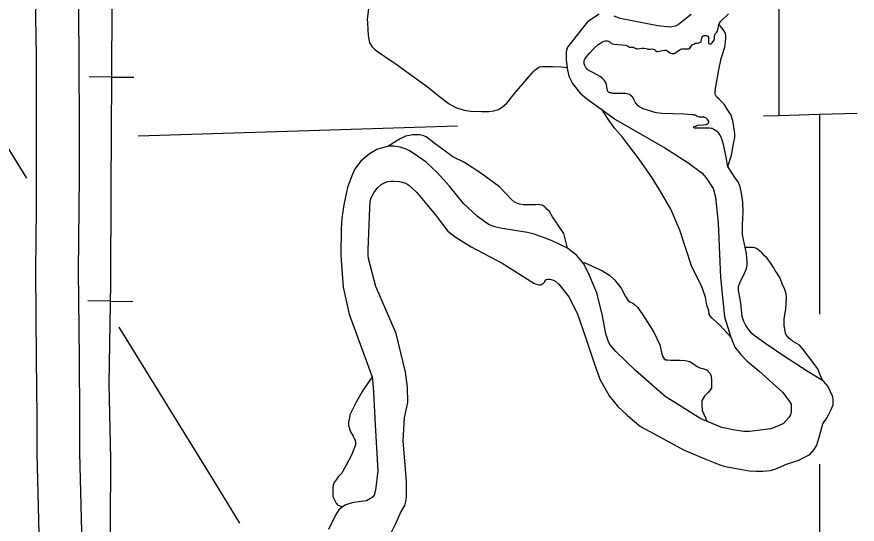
# Model space of a CAD drawing. Extents: x 1084508 to 1142749, y 1057638 to 1093403.
# Drawn here: x 1139821 to 1141374, y 1067368 to 1068306 of the extents above; entities that cross this region are included whole.
import ezdxf

# ---------------------------------------------------------------- set-up
doc = ezdxf.new("R2010")
doc.units = 0
for name, color, linetype in [('Level 10', 7, 'Continuous'), ('Level 4', 7, 'Continuous'), ('Level 40', 7, 'Continuous'), ('Level 47', 7, 'Continuous'), ('Level 5', 7, 'Continuous'), ('Level 9', 7, 'Continuous')]:
    doc.layers.add(name, color=color, linetype=linetype)

msp = doc.modelspace()

# ---------------------------------------------------------------- linework, layer by layer
at = {"layer": 'Level 10'}
for points in [[(1139863.4, 1067327.2), (1139858.9, 1067499.2), (1139858.9, 1067566), (1139858.1, 1067674), (1139856.4, 1067836.7), (1139857.6, 1067952.6), (1139858, 1068013), (1139858, 1068093.4), (1139857.6, 1068233.4), (1139856.8, 1068305.8), (1139857.6, 1068365.4), (1139857.2, 1068439.9), (1139857.6, 1068501.2), (1139857.2, 1068580.3), (1139856.8, 1068663.9), (1139857.2, 1068714.5), (1139856.4, 1068803.5), (1139856.4, 1068862.4)], [(1139934.9, 1068863.3), (1139934.9, 1068803.8), (1139935.7, 1068714.5), (1139935.3, 1068663.8), (1139935.7, 1068580.7), (1139936.1, 1068501.2), (1139935.7, 1068439.8), (1139936.1, 1068365.1), (1139935.3, 1068305.7), (1139936.1, 1068234), (1139936.5, 1068093.5), (1139936.5, 1068012.7), (1139936.1, 1067951.9), (1139934.9, 1067836.7), (1139936.5, 1067674.7), (1139937.3, 1067566.3), (1139937.3, 1067500.2), (1139941.8, 1067330.4)]]:
    msp.add_lwpolyline(points, dxfattribs=at)
at = {"layer": 'Level 4'}
for points in [[(1141201.1, 1068123), (1141229, 1068123.9), (1141304.5, 1068125.9), (1141373.9, 1068127.7)], [(1140045.5, 1068085.8), (1140635.3, 1068104.8)]]:
    msp.add_lwpolyline(points, dxfattribs=at)
at = {"layer": 'Level 40'}
for p, q in [((1139996.4, 1068194.7), (1139955, 1068195)), ((1139996.4, 1068194.7), (1140037.8, 1068194.4)), ((1139994.1, 1067780.4), (1139952.7, 1067781.1)), ((1139994.1, 1067780.4), (1140035.6, 1067779.8))]:
    msp.add_line(p, q, dxfattribs=at)
for points in [[(1140008.6, 1070372.9), (1140007.6, 1070141.4), (1140006.6, 1069919.9), (1140004.1, 1069536.6), (1140001.6, 1069216.5), (1140001.6, 1068947.1), (1139998.2, 1068609.1), (1139997.2, 1068327.3), (1139996.4, 1068196.4), (1139994.9, 1067986.3), (1139994.7, 1067813.5), (1139991.7, 1067627.8), (1139994.7, 1067489.4), (1139994.2, 1067365), (1139995.4, 1067315.5), (1139999.9, 1067252.7), (1140001.6, 1067236.5), (1140004.4, 1067217.6), (1140008.4, 1067194.7), (1140018.6, 1067129.1), (1140067, 1066904.5), (1140104.4, 1066718.1), (1140123.7, 1066623.3), (1140139.9, 1066542.2)], [(1140008.6, 1070372.9), (1140007.6, 1070141.4), (1140006.6, 1069919.9), (1140004.1, 1069536.6), (1140001.6, 1069216.5), (1140001.6, 1068947.1), (1139998.2, 1068609.1), (1139997.2, 1068327.3), (1139996.4, 1068196.4), (1139994.9, 1067986.3), (1139994.7, 1067813.5), (1139991.7, 1067627.8), (1139994.7, 1067489.4), (1139994.2, 1067365)]]:
    msp.add_lwpolyline(points, dxfattribs=at)
at = {"layer": 'Level 47'}
for points in [[(1140471.1, 1068320.5), (1140469, 1068301.7), (1140469.4, 1068295.1), (1140469.8, 1068282.5), (1140470.3, 1068271.7), (1140473.2, 1068257.9), (1140477.8, 1068250.4), (1140483.6, 1068245), (1140501.1, 1068232.5), (1140524.4, 1068217.1), (1140546.9, 1068200.8), (1140579.8, 1068177.5), (1140599.8, 1068160.4), (1140620.2, 1068145), (1140632.3, 1068138.7), (1140647.7, 1068133.3), (1140659.8, 1068131.6), (1140680.6, 1068131.2), (1140693.5, 1068131.2), (1140702.7, 1068132.5), (1140711, 1068135), (1140718.9, 1068139.5), (1140726.4, 1068146.2), (1140741, 1068164.1), (1140763.9, 1068190.8), (1140775.6, 1068204.2), (1140779.3, 1068208.3), (1140783.1, 1068211.3), (1140787.2, 1068213.3), (1140791.8, 1068214.2), (1140799.7, 1068214.2), (1140811, 1068214.2), (1140826.4, 1068213.3), (1140839.3, 1068212.1)], [(1141135.1, 1068029.2), (1141141.7, 1068050.6), (1141142.7, 1068056.3), (1141145, 1068068.1), (1141147.7, 1068082.8), (1141147.7, 1068090.5), (1141146.7, 1068098.9), (1141144.4, 1068114), (1141140.7, 1068125.4), (1141137.7, 1068129.8), (1141133.6, 1068135.5), (1141129.6, 1068142.9), (1141123.2, 1068149.6), (1141119.2, 1068153.6), (1141114.2, 1068158.3), (1141111.5, 1068163), (1141111.5, 1068168), (1141112.5, 1068177.1), (1141118.2, 1068208.3), (1141122.6, 1068228.7), (1141129.6, 1068249.9), (1141130.9, 1068259.9), (1141131.3, 1068266.3), (1141131.3, 1068271), (1141130.9, 1068274.7), (1141129.6, 1068277.7), (1141126.6, 1068282.4), (1141117.9, 1068292.8)], [(1141140.2, 1067713.8), (1141120.1, 1067736.2), (1141106, 1067749.1), (1141102.5, 1067753.2), (1141100.7, 1067756.1), (1141099.6, 1067762.5), (1141096.1, 1067773.1), (1141093.7, 1067787.8), (1141086.1, 1067808.9), (1141068.5, 1067844), (1141046.3, 1067912), (1141029.9, 1067950.7), (1141008.2, 1067987.7), (1140994.2, 1068010.5), (1140971.3, 1068042.8), (1140951.4, 1068068.5), (1140940.3, 1068083.8), (1140926.2, 1068099.6), (1140913.7, 1068116.8), (1140901.6, 1068135.9)], [(1140838.6, 1067878.5), (1140831.9, 1067905.4), (1140820.5, 1067923.1), (1140811.3, 1067936.6), (1140805.3, 1067946), (1140800.8, 1067950.8), (1140797.3, 1067954.3), (1140791.9, 1067957.7), (1140787.6, 1067958.8), (1140785.4, 1067959.1), (1140779.6, 1067958.8), (1140774.8, 1067958.3), (1140768.2, 1067958.3), (1140758, 1067958.3), (1140750, 1067960), (1140740.8, 1067963.7), (1140735.4, 1067968.3), (1140713.4, 1067992), (1140678.6, 1068017.1), (1140648.6, 1068036.6), (1140626.9, 1068047.4), (1140592.1, 1068073.4), (1140577.8, 1068084), (1140571.5, 1068086.9), (1140566.1, 1068087.7), (1140558.1, 1068087.7), (1140552.7, 1068088), (1140546.7, 1068086.6), (1140539.6, 1068085.7), (1140528.7, 1068079.7), (1140506.7, 1068066.3)], [(1141309.9, 1067634.3), (1141306.1, 1067642.4), (1141301, 1067655.7), (1141283.8, 1067678.6), (1141274.1, 1067691.3), (1141267.3, 1067699.5), (1141254.2, 1067706.8), (1141248.4, 1067711.7), (1141246.4, 1067714.1), (1141243, 1067718.5), (1141241.6, 1067721.4), (1141240.1, 1067728.2), (1141238.7, 1067736.4), (1141238.7, 1067741.8), (1141239.2, 1067747.6), (1141242.1, 1067766.1), (1141243.5, 1067786.5), (1141242.6, 1067794.3), (1141240.1, 1067802), (1141235.3, 1067812.7), (1141231.4, 1067822.9), (1141227, 1067831.2), (1141222.2, 1067837.5), (1141219.7, 1067841.9), (1141212.5, 1067853.5), (1141207.1, 1067860.8), (1141202.3, 1067865.2), (1141197.9, 1067870), (1141193, 1067874.4), (1141188.2, 1067877.8), (1141184.8, 1067879.3), (1141182.4, 1067879.8), (1141177, 1067879.8), (1141166.8, 1067879.8)], [(1140868.3, 1067852.4), (1140903.5, 1067836.6), (1140916.1, 1067828.3), (1140925.4, 1067819.7), (1140937.6, 1067804.6), (1140945.9, 1067789.1), (1140950.2, 1067782.3), (1140954.1, 1067779.4), (1140959.5, 1067776.9), (1140962.8, 1067774.4), (1140967.8, 1067769.3), (1140978.2, 1067755.3), (1140998, 1067723.3), (1141009.1, 1067699.6), (1141013.4, 1067680.1), (1141017.4, 1067673.7), (1141020.2, 1067671.9), (1141023.8, 1067671.9), (1141029.2, 1067671.5), (1141034.3, 1067671.5), (1141040.7, 1067671.5), (1141046.8, 1067671.5), (1141056.2, 1067671.2), (1141064.8, 1067669), (1141071.3, 1067664.7), (1141078.1, 1067660), (1141083.5, 1067657.1), (1141088.5, 1067656.4), (1141096.1, 1067653.5), (1141102.5, 1067647.1), (1141104.3, 1067642), (1141105, 1067634.1), (1141105, 1067619.7), (1141098.6, 1067611.8), (1141091.7, 1067605.3), (1141086.7, 1067597.1), (1141086.7, 1067593.1), (1141086.7, 1067588.8), (1141087.4, 1067578.7), (1141096.8, 1067558.2)], [(1140477.7, 1067640.6), (1140460.4, 1067615.4), (1140448.5, 1067594), (1140436.6, 1067570.6), (1140435.8, 1067564.9), (1140434.1, 1067557.1), (1140434.1, 1067550.9), (1140437.8, 1067539.4), (1140442.8, 1067531.2), (1140446.4, 1067523.4), (1140447.3, 1067518.5), (1140447.3, 1067514.8), (1140439.9, 1067496.3), (1140429.2, 1067476.2), (1140421, 1067462.2), (1140415.3, 1067455.7), (1140411.6, 1067450.7), (1140407.5, 1067445.4), (1140405.8, 1067441.3), (1140405, 1067437.6), (1140405, 1067431.4), (1140405.4, 1067419.5), (1140407.5, 1067414.6), (1140410.8, 1067408.5), (1140411.3, 1067407.3), (1140412, 1067406.6), (1140413.3, 1067405.1), (1140414.1, 1067404.4), (1140414.9, 1067403.9), (1140423, 1067400.6)]]:
    msp.add_lwpolyline(points, dxfattribs=at)
at = {"layer": 'Level 5'}
for points in [[(1141230.3, 1069218.5), (1141229, 1068123.9)], [(1141304.5, 1068125.9), (1141304.5, 1067756.5)], [(1139798.8, 1068073.7), (1139839.6, 1068007.7)], [(1140009.9, 1067732.3), (1140188.6, 1067443.3), (1140232.9, 1067370.6)], [(1141304.5, 1067479.1), (1141304.5, 1067053.6)]]:
    msp.add_lwpolyline(points, dxfattribs=at)
at = {"layer": 'Level 9'}
for points in [[(1140897.5, 1068310.8), (1140875.8, 1068296.6), (1140839, 1068249.8), (1140836.5, 1068241.8), (1140836.1, 1068237.2), (1140836.5, 1068225.9), (1140838.6, 1068208), (1140841.1, 1068196.3), (1140847.8, 1068182.5), (1140862, 1068164.9), (1140874.1, 1068155.3), (1140927.5, 1068116.4), (1141018.6, 1068063.7), (1141060.8, 1068037), (1141087.5, 1068016.9), (1141095, 1068008.5), (1141107.6, 1067988.9), (1141112.2, 1067972.6), (1141117.2, 1067924.5), (1141121.4, 1067824.2), (1141128.5, 1067751.8), (1141140.2, 1067713.8), (1141148.1, 1067695.8), (1141158.5, 1067682.4), (1141170.6, 1067669.5), (1141192.4, 1067651.9)], [(1141067.1, 1068310.4), (1141044.1, 1068291.6), (1141038.2, 1068288.7), (1141028.2, 1068286.6), (1141005.7, 1068289.1), (1140935.9, 1068302.9), (1140925, 1068307.1)], [(1141087.3, 1068268.5), (1141087.6, 1068269.7), (1141088.7, 1068270.4), (1141089.9, 1068271), (1141090.8, 1068271.5), (1141091.9, 1068271.5), (1141093.6, 1068271.5), (1141095.1, 1068271.3), (1141096.7, 1068270.8), (1141097.8, 1068270), (1141099, 1068268.5), (1141099.1, 1068266.5), (1141099, 1068257.9), (1141099.9, 1068256.8), (1141100.6, 1068256.3), (1141102.1, 1068255.9), (1141103.4, 1068255.9), (1141104.7, 1068256.5), (1141105.8, 1068257.6), (1141107.1, 1068260), (1141109.5, 1068262.8), (1141110.1, 1068265.6), (1141110.1, 1068270.4), (1141110.7, 1068272.1), (1141111.6, 1068274.3), (1141114.9, 1068277.3), (1141115.9, 1068279.3), (1141119.2, 1068293.1), (1141122.2, 1068297.7), (1141135.9, 1068311.7)], [(1140924.9, 1068255.5), (1140939.2, 1068254.2), (1140946.6, 1068253.7), (1140949.2, 1068252.5), (1140951.3, 1068251.1), (1140953.5, 1068250.1), (1140957.4, 1068250.1), (1140959.8, 1068249.9), (1140962.6, 1068248.6), (1140967.1, 1068246.8), (1140968.9, 1068246.6), (1140972.3, 1068247.3), (1140976, 1068248.3), (1140979.9, 1068248.1), (1140984.3, 1068247.3), (1140987.1, 1068246.4), (1140991.2, 1068246.4), (1140995.1, 1068246.6), (1140997.2, 1068246), (1140999.2, 1068245.3), (1141001.1, 1068244), (1141003.5, 1068242.1), (1141005.1, 1068242.1), (1141008.9, 1068242.3), (1141013.7, 1068243.8), (1141018, 1068244.4), (1141020.9, 1068244.4), (1141022.4, 1068243.8), (1141023.7, 1068242.7), (1141026.3, 1068240.5), (1141029.1, 1068238.6), (1141031.7, 1068238.2), (1141035.8, 1068238.4), (1141038.8, 1068240.1), (1141043.2, 1068242.9), (1141047.5, 1068246), (1141049.9, 1068246.8), (1141052.7, 1068247), (1141057.3, 1068246.8), (1141063.1, 1068247), (1141065, 1068247.9), (1141065.9, 1068249.9), (1141069.2, 1068253.9), (1141072.2, 1068255.7), (1141075, 1068257), (1141078, 1068257.4), (1141081.3, 1068257.6), (1141083.4, 1068258.3), (1141085.4, 1068260), (1141085.6, 1068261.7), (1141086.7, 1068266.3), (1141087.3, 1068268.5)], [(1140970, 1068141), (1140965.4, 1068145.6), (1140963.5, 1068148), (1140961.1, 1068152.9), (1140959.3, 1068157.2), (1140957.8, 1068159), (1140956.5, 1068160.3), (1140955, 1068161.4), (1140953.7, 1068162.2), (1140951.5, 1068163.3), (1140945.9, 1068164.4), (1140922.3, 1068164.4), (1140919.1, 1068165.2), (1140916.9, 1068165.7), (1140914.7, 1068166.8), (1140913.4, 1068168.1), (1140912.4, 1068169.6), (1140912.4, 1068171.5), (1140911.7, 1068174.3), (1140911.3, 1068176.3), (1140911, 1068181), (1140908.9, 1068185.1), (1140906.9, 1068188), (1140903.5, 1068191.7), (1140898.9, 1068195.5), (1140886.6, 1068202.2), (1140877.1, 1068207.4), (1140874.4, 1068209.8), (1140872.5, 1068212.2), (1140870.5, 1068216.1), (1140869.7, 1068218.9), (1140869.3, 1068221.7), (1140869.5, 1068225), (1140870.5, 1068227.8), (1140873.2, 1068231.4), (1140880.3, 1068239.7), (1140887.4, 1068247.7), (1140895.2, 1068254.6), (1140901.3, 1068258.7), (1140903.5, 1068260), (1140905.6, 1068260.9), (1140908.2, 1068261.5), (1140911, 1068261.5), (1140912.8, 1068261.5), (1140914.9, 1068260.7), (1140916.7, 1068260), (1140918.6, 1068257.9), (1140919.9, 1068256.5), (1140921.2, 1068256.1), (1140924.9, 1068255.5)], [(1141132, 1068046.9), (1141130.2, 1068055.9), (1141126.8, 1068070.1), (1141123.1, 1068082.5), (1141120.3, 1068087.8), (1141118.1, 1068090.9), (1141114.4, 1068094), (1141110.1, 1068097.1), (1141107.6, 1068098.3), (1141106, 1068099.3), (1141103.9, 1068099.6), (1141100.8, 1068100.2), (1141097.1, 1068100.2), (1141094, 1068100.2), (1141090.3, 1068100.2), (1141086.5, 1068100.2), (1141081.9, 1068100.2), (1141076.9, 1068100.2), (1141074.2, 1068100.2), (1141072, 1068100.8), (1141072, 1068101.4), (1141072.3, 1068102.7), (1141072.9, 1068103.3), (1141076, 1068103.9), (1141079.7, 1068105.5), (1141089, 1068106.4), (1141094, 1068107.3), (1141096.1, 1068107.9), (1141098.3, 1068108.5), (1141099.8, 1068110.7), (1141099.8, 1068112.3), (1141099.2, 1068113.8), (1141097.7, 1068115.7), (1141094, 1068119.1), (1141090.9, 1068120.3), (1141088.4, 1068120.3), (1141082.8, 1068120.6), (1141080.3, 1068120.9), (1141077.9, 1068122.2), (1141075.7, 1068123.7), (1141075.1, 1068124), (1141073.5, 1068124.3), (1141071.7, 1068124.7), (1141068.3, 1068124.7), (1141053.4, 1068125.9), (1141012.9, 1068127.6), (1141003.3, 1068128.5), (1140999.8, 1068129.1), (1140990.8, 1068132.4), (1140982.5, 1068134.8), (1140975.4, 1068137.3), (1140970, 1068141)], [(1140494.4, 1068063.3), (1140486.5, 1068060.8), (1140473.1, 1068052.9), (1140456.8, 1068039.1), (1140445.5, 1068024), (1140440.1, 1068012.3), (1140432.6, 1067990.6), (1140425.5, 1067958.4), (1140422.1, 1067933.7), (1140420.5, 1067914.1), (1140420, 1067865.1), (1140424.2, 1067806.6), (1140435.5, 1067756.4), (1140458.1, 1067694.6), (1140477.7, 1067640.6), (1140478.9, 1067628.5), (1140480.6, 1067613), (1140483.5, 1067552), (1140488.5, 1067467.1), (1140484, 1067431.6), (1140481.4, 1067422), (1140478.5, 1067418.6), (1140474.8, 1067416.1), (1140467.2, 1067411.9), (1140452.6, 1067409.8), (1140440.9, 1067408.2), (1140429.2, 1067404), (1140423, 1067400.6), (1140416.3, 1067395.2), (1140410.4, 1067385.2), (1140397.5, 1067358.8)], [(1141192.4, 1067651.9), (1141235.8, 1067612.6), (1141247.9, 1067597.1), (1141251.7, 1067590.5), (1141252.1, 1067583.8), (1141251.7, 1067575.4), (1141250.4, 1067570.4), (1141247.9, 1067565.8), (1141242.9, 1067559.9), (1141237.5, 1067554.5), (1141228.7, 1067550.3), (1141214.1, 1067544.5), (1141174.8, 1067539.9), (1141164.8, 1067539.9), (1141148.1, 1067542), (1141123.9, 1067547), (1141085, 1067563.3), (1141019.4, 1067604.7), (1140964.3, 1067652.3), (1140928, 1067687.5), (1140917.1, 1067700.4), (1140913.8, 1067707.1), (1140909.6, 1067720.1), (1140903.7, 1067753.5), (1140892.9, 1067796.2), (1140877.8, 1067832.1), (1140868.2, 1067850.1), (1140856.1, 1067864.7), (1140838.6, 1067878.5), (1140823.5, 1067886), (1140810.2, 1067892.3), (1140794.7, 1067898.2), (1140777.2, 1067904.4), (1140765.1, 1067907.4), (1140741.3, 1067911.1), (1140714.9, 1067915.3), (1140704.1, 1067917.8), (1140692.4, 1067922.8), (1140672.8, 1067937), (1140646.4, 1067960.9), (1140621, 1067993.1), (1140598, 1068018.6), (1140577.5, 1068037.4), (1140563.3, 1068047), (1140548.3, 1068057.5), (1140540.8, 1068061.6), (1140529.5, 1068065.4), (1140517.8, 1068067.1), (1140508.6, 1068066.7), (1140494.4, 1068063.3)], [(1141199.1, 1067466.4), (1141213.6, 1067467.7), (1141223.5, 1067471), (1141243.2, 1067479.6), (1141266.3, 1067486.9), (1141275.5, 1067491.5), (1141286.7, 1067497.4), (1141294.6, 1067506.6), (1141299.2, 1067514.5), (1141305.1, 1067533.7), (1141310.4, 1067554.1), (1141318.3, 1067565.3), (1141326.1, 1067580.2), (1141329.3, 1067589), (1141329.6, 1067594.3), (1141329.6, 1067600), (1141328, 1067605), (1141324.6, 1067612.8), (1141319.5, 1067623.2), (1141311.7, 1067632.9), (1141303.5, 1067637.7), (1141283.1, 1067649.8), (1141235.7, 1067680.8), (1141205.1, 1067701.5), (1141183.7, 1067717.3), (1141178.8, 1067721.6), (1141172.3, 1067729.4), (1141168.2, 1067735.3), (1141164.5, 1067742.7), (1141161.7, 1067752.3), (1141159, 1067777.7), (1141154.9, 1067800.3), (1141154.6, 1067807.8), (1141157.7, 1067816.4), (1141165.1, 1067830.4), (1141169.5, 1067841.2), (1141170.7, 1067846.8), (1141170.7, 1067853.3), (1141169.2, 1067868.5), (1141162.1, 1067903.2), (1141162.1, 1067922.1), (1141163, 1067944.4), (1141162.4, 1067963.6), (1141160.2, 1067980), (1141157.7, 1067992.1), (1141154, 1068001.1), (1141147.8, 1068009.1), (1141135.1, 1068029.2), (1141133.9, 1068035.8), (1141132, 1068046.9)], [(1140494.3, 1067996), (1140501.8, 1067999.6), (1140506.6, 1068001.8), (1140512.8, 1068002.2), (1140518.1, 1068002.2), (1140528.3, 1068001.4), (1140540.2, 1067998.7), (1140545.5, 1067995.2), (1140560.5, 1067981.5), (1140594.6, 1067940.8), (1140617.5, 1067909.8), (1140631.2, 1067899.2), (1140660.8, 1067881.1), (1140718.2, 1067851), (1140765.1, 1067821), (1140776.6, 1067813.9), (1140782.7, 1067811.2), (1140786.7, 1067810.8), (1140789.4, 1067810.8), (1140791.6, 1067811.7), (1140793.8, 1067813.4), (1140796.4, 1067815.6), (1140798.2, 1067818.7), (1140799.6, 1067820.3), (1140801.6, 1067821.2), (1140802.7, 1067821.2), (1140805.5, 1067821.2), (1140808.4, 1067820.7), (1140812.8, 1067819.2), (1140817.4, 1067816.8), (1140822.6, 1067811.7), (1140841.5, 1067788.4), (1140856.4, 1067758.3), (1140872, 1067714.1), (1140888.3, 1067666.3), (1140898.8, 1067636.2), (1140915.9, 1067605.5), (1140931.7, 1067585.7), (1140948.9, 1067569.9), (1140958.7, 1067561.3), (1140973.9, 1067548.8), (1140991, 1067539.6), (1141020.6, 1067523.8), (1141052.9, 1067506), (1141095.7, 1067488.2), (1141114.2, 1067480.3), (1141122.1, 1067477.6), (1141130.6, 1067475), (1141160.9, 1067469.7), (1141174.1, 1067467.1), (1141186.6, 1067466.4), (1141199.1, 1067466.4)], [(1140510.6, 1067347.4), (1140521.7, 1067370), (1140530.5, 1067389.4), (1140538.5, 1067403.1), (1140540.2, 1067410.2), (1140541.1, 1067417.7), (1140541.5, 1067427.9), (1140541.5, 1067447.3), (1140539.3, 1067469.9), (1140534.9, 1067522.5), (1140537.6, 1067564.9), (1140543.8, 1067593.2), (1140543.3, 1067621.5), (1140539.3, 1067649.4), (1140522.1, 1067720.6), (1140485, 1067807.7), (1140470.9, 1067859.4), (1140470.4, 1067865.6), (1140470.4, 1067875.3), (1140473.5, 1067952.7), (1140474.4, 1067965.1), (1140476.2, 1067971.3), (1140481, 1067980.6), (1140487.7, 1067989.9), (1140494.3, 1067996)]]:
    msp.add_lwpolyline(points, dxfattribs=at)

doc.saveas('drawing.dxf')
